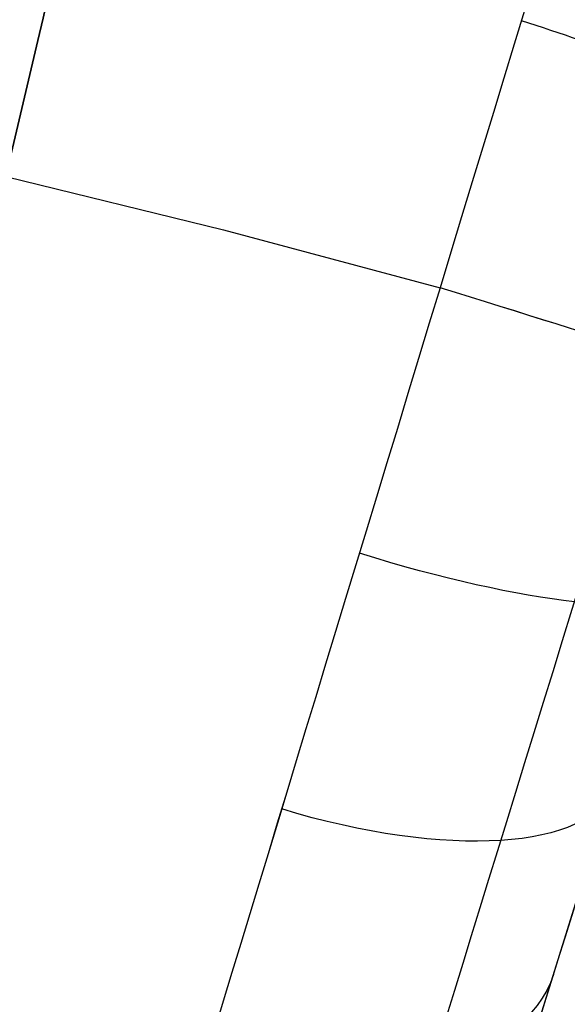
# Model space of a CAD drawing. Extents: x -383 to 1849, y -1185 to -529.
# Tile 431 of 656: x 137 to 163, y -656 to -609. Entities that reach past the tile are written whole.
import ezdxf

# ---------------------------------------------------------------- set-up
doc = ezdxf.new("R2010")
doc.units = 0
doc.layers.add('PREDEFINITO', color=7, linetype='CONTINUOUS')

msp = doc.modelspace()

# ---------------------------------------------------------------- linework, layer by layer
at = {"layer": 'PREDEFINITO'}
for p, q in [((155.278, -678.113, 664), (187.432, -574.959, 664)), ((136.185, -616.729, 732.999), (146.638, -619.292, 732.999)), ((136.185, -616.729, 595.001), (146.638, -619.292, 595.001)), ((146.638, -619.292, 732.999), (157.036, -622.07, 732.999)), ((146.638, -619.292, 595.001), (157.036, -622.07, 595.001))]:
    msp.add_line(p, q, dxfattribs=at)
at = {"layer": 'PREDEFINITO', "extrusion": (0.973556, -0.228449, 5.19329e-06)}
msp.add_arc((-569.309, 663.999, 273.479), 68.999, 359.99978, 180.00024, dxfattribs=at)
at = {"layer": 'PREDEFINITO', "extrusion": (0.973556, -0.228449, -5.19329e-06)}
msp.add_arc((-569.309, 664.001, 273.472), 68.999, 179.99976, 0.00022, dxfattribs=at)
at = {"layer": 'PREDEFINITO', "extrusion": (-0.956674, 0.29116, 0.000717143)}
msp.add_arc((549.397, 664.257, -330.927), 69.019, 180.01646, 359.98354, dxfattribs=at)
at = {"layer": 'PREDEFINITO', "extrusion": (0.956674, -0.29116, 0.000717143)}
msp.add_arc((-549.397, 663.742, 331.88), 69.019, 0.01646, 179.98354, dxfattribs=at)
at = {"layer": 'PREDEFINITO', "extrusion": (-0.955446, 0.295166, 0.000257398)}
msp.add_arc((547.868, 664.095, -344.105), 64.613, 180.00601, 359.99399, dxfattribs=at)
at = {"layer": 'PREDEFINITO', "extrusion": (0.955446, -0.295166, 0.000257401)}
msp.add_arc((-547.868, 663.905, 344.447), 64.613, 0.00601, 179.99399, dxfattribs=at)
at = {"layer": 'PREDEFINITO', "extrusion": (-0.954694, 0.297589, -2.33821e-16)}
msp.add_arc((547.157, 664.026, -350.042), 54.025, 180.0271, 359.9729, dxfattribs=at)
at = {"layer": 'PREDEFINITO', "extrusion": (0.954694, -0.297589, -1.22756e-15)}
msp.add_arc((-547.157, 663.974, 350.042), 54.025, 0.0271, 179.9729, dxfattribs=at)
at = {"layer": 'PREDEFINITO', "extrusion": (0.291943, 0.936584, 0.193856)}
msp.add_arc((-335.042, 703.473, -408.045), 15, 179.9999, 270.3332, dxfattribs=at)
at = {"layer": 'PREDEFINITO', "extrusion": (-0.291943, -0.936584, 0.193856)}
msp.add_arc((335.042, 599.335, 665.486), 15, 359.9999, 90.3332, dxfattribs=at)
at = {"layer": 'PREDEFINITO', "extrusion": (0.297589, 0.954694, 7.54787e-07)}
msp.add_arc((-335.042, 610.001, -547.154), 15, 180, 270, dxfattribs=at)
at = {"layer": 'PREDEFINITO', "extrusion": (-0.29759, -0.954694, -7.54769e-07)}
msp.add_arc((335.043, 717.999, 547.153), 15, 0, 90, dxfattribs=at)
at = {"layer": 'PREDEFINITO', "extrusion": (0.291995, 0.936751, -0.192969)}
msp.add_arc((-335.042, 491.936, -665.012), 15, 180, 269.6542, dxfattribs=at)
at = {"layer": 'PREDEFINITO', "extrusion": (-0.291995, -0.936751, -0.192969)}
msp.add_arc((335.042, 811.104, 408.749), 15, 360, 89.6542, dxfattribs=at)
at = {"layer": 'PREDEFINITO', "extrusion": (0.275424, 0.883591, -0.378693)}
msp.add_arc((-335.041, 353.34, -757.875), 15, 180, 269.3075, dxfattribs=at)
at = {"layer": 'PREDEFINITO', "extrusion": (-0.275424, -0.883591, -0.378693)}
msp.add_arc((335.041, 875.753, 254.971), 15, 360, 89.3075, dxfattribs=at)
at = {"layer": 'PREDEFINITO', "extrusion": (0.248089, 0.795896, -0.55227)}
msp.add_arc((-335.041, 197.369, -822.877), 15, 180, 268.9704, dxfattribs=at)
at = {"layer": 'PREDEFINITO', "extrusion": (-0.248089, -0.795896, -0.55227)}
msp.add_arc((335.041, 909.738, 89.462), 15, 360, 88.9704, dxfattribs=at)

doc.saveas('drawing.dxf')
